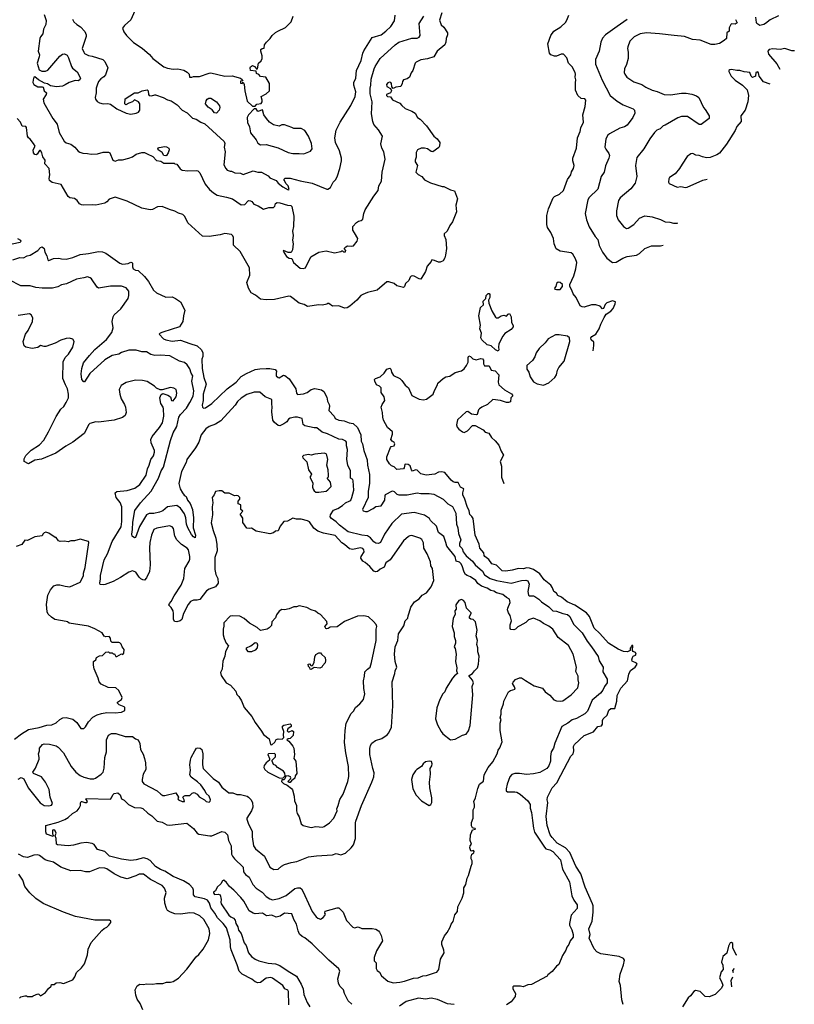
# Model space of a CAD drawing. Extents: x 1678759 to 1859541, y 384609 to 522867.
# Tile 354 of 466: x 1806950 to 1815358, y 396367 to 407048. Entities that reach past the tile are written whole.
import ezdxf

# ---------------------------------------------------------------- set-up
doc = ezdxf.new("R2010")
doc.units = 0

msp = doc.modelspace()

# ---------------------------------------------------------------- linework, layer by layer
at = {"layer": '0CON20XD'}
for points in [[(1807214, 407105), (1807238, 407038), (1807235, 406995), (1807209, 406945), (1807202, 406895), (1807175, 406861), (1807169, 406845), (1807152, 406705), (1807163, 406665), (1807162, 406645), (1807139, 406575), (1807160, 406505), (1807190, 406490), (1807229, 406491), (1807255, 406499), (1807385, 406652), (1807415, 406674), (1807435, 406676), (1807465, 406662), (1807480, 406635), (1807511, 406541), (1807523, 406523), (1807575, 406482), (1807610, 406415), (1807603, 406395), (1807585, 406384), (1807551, 406389), (1807485, 406366), (1807445, 406340), (1807413, 406327), (1807351, 406319), (1807285, 406330), (1807252, 406352), (1807220, 406360), (1807155, 406394), (1807115, 406427), (1807105, 406423), (1807095, 406395), (1807093, 406365), (1807103, 406345), (1807145, 406319), (1807195, 406320), (1807205, 406315), (1807216, 406276), (1807242, 406255), (1807236, 406235), (1807203, 406185), (1807210, 406145), (1807310, 405975), (1807358, 405915), (1807380, 405825), (1807431, 405731), (1807455, 405711), (1807505, 405699), (1807550, 405665), (1807585, 405622), (1807602, 405612), (1807635, 405598), (1807685, 405597), (1807725, 405589), (1807795, 405594), (1807855, 405609), (1807915, 405610), (1807928, 405605), (1807962, 405525), (1807985, 405513), (1808024, 405526), (1808065, 405527), (1808136, 405546), (1808175, 405560), (1808215, 405589), (1808275, 405607), (1808305, 405607), (1808335, 405592), (1808394, 405564), (1808435, 405520), (1808482, 405512), (1808515, 405493), (1808625, 405490), (1808633, 405483), (1808655, 405480), (1808690, 405430), (1808715, 405416), (1808775, 405409), (1808865, 405412), (1808885, 405408), (1808905, 405385), (1808962, 405265), (1809009, 405205), (1809055, 405168), (1809094, 405144), (1809195, 405124), (1809259, 405105), (1809355, 405041), (1809395, 405042), (1809425, 405080), (1809435, 405086), (1809454, 405084), (1809471, 405075), (1809492, 405045), (1809540, 405030), (1809595, 404991), (1809655, 405009), (1809705, 405011), (1809718, 405025), (1809725, 405052), (1809745, 405063), (1809775, 405060), (1809855, 405036), (1809891, 405031), (1809902, 405022), (1809926, 404916), (1809923, 404805), (1809910, 404755), (1809919, 404705), (1809911, 404655), (1809918, 404615), (1809910, 404550), (1809895, 404521), (1809865, 404522), (1809815, 404543), (1809810, 404535), (1809845, 404479), (1809875, 404460), (1809905, 404457), (1809923, 404415), (1809995, 404353), (1810025, 404348), (1810051, 404355), (1810109, 404475), (1810195, 404526), (1810275, 404541), (1810365, 404519), (1810437, 404533), (1810445, 404540), (1810455, 404540), (1810465, 404530), (1810485, 404530), (1810490, 404545), (1810470, 404565), (1810490, 404585), (1810507, 404593), (1810555, 404590), (1810574, 404596), (1810614, 404646), (1810620, 404675), (1810585, 404734), (1810564, 404765), (1810567, 404805), (1810605, 404848), (1810628, 404862), (1810655, 404868), (1810676, 404884), (1810684, 404945), (1810698, 404985), (1810792, 405135), (1810842, 405195), (1810849, 405245), (1810878, 405295), (1810885, 405395), (1810916, 405535), (1810904, 405615), (1810882, 405655), (1810870, 405700), (1810886, 405785), (1810845, 405852), (1810795, 405912), (1810782, 405945), (1810769, 406025), (1810774, 406155), (1810755, 406245), (1810754, 406305), (1810761, 406339), (1810766, 406404), (1810798, 406515), (1810809, 406541), (1810864, 406626), (1811025, 406776), (1811064, 406805), (1811205, 406847), (1811265, 406849), (1811285, 406859), (1811295, 406875), (1811284, 407005), (1811337, 407085)], [(1807523, 407055), (1807538, 407025), (1807569, 406995), (1807611, 406971), (1807658, 406918), (1807673, 406885), (1807673, 406865), (1807628, 406735), (1807645, 406694), (1807655, 406680), (1807695, 406659), (1807735, 406653), (1807853, 406615), (1807874, 406595), (1807906, 406525), (1807881, 406449), (1807863, 406427), (1807831, 406405), (1807805, 406378), (1807791, 406339)], [(1811533, 407123), (1811508, 407042), (1811523, 406993), (1811553, 406965), (1811593, 406905), (1811593, 406885), (1811578, 406845), (1811577, 406805), (1811564, 406775), (1811480, 406705), (1811445, 406644), (1811375, 406622), (1811305, 406614), (1811253, 406587), (1811242, 406575), (1811217, 406495), (1811198, 406472), (1811182, 406425), (1811155, 406407), (1811114, 406396), (1811104, 406376), (1811103, 406355), (1811085, 406322), (1811034, 406316), (1811005, 406302), (1810988, 406318), (1810987, 406355), (1810980, 406365), (1810965, 406370), (1810945, 406363), (1810930, 406345), (1810935, 406322), (1810973, 406303), (1810987, 406275), (1810976, 406254), (1810930, 406235), (1810930, 406225), (1810943, 406213), (1810975, 406212), (1810995, 406180), (1811075, 406141), (1811096, 406116), (1811134, 406084), (1811206, 406056), (1811242, 406032), (1811268, 405988), (1811295, 405969), (1811364, 405895), (1811444, 405785), (1811481, 405755), (1811509, 405715), (1811507, 405675), (1811500, 405660), (1811435, 405616), (1811415, 405617), (1811376, 405646), (1811345, 405654), (1811306, 405654), (1811268, 405635), (1811254, 405606), (1811254, 405555), (1811244, 405525), (1811244, 405505), (1811266, 405465), (1811250, 405395), (1811275, 405367), (1811316, 405346), (1811345, 405311), (1811407, 405277), (1811535, 405237), (1811555, 405237), (1811625, 405201), (1811670, 405190), (1811702, 405105), (1811685, 405035), (1811690, 404965), (1811647, 404855), (1811617, 404815), (1811588, 404755), (1811558, 404725), (1811558, 404705), (1811574, 404664), (1811581, 404565), (1811573, 404495), (1811564, 404465), (1811545, 404431), (1811515, 404417), (1811496, 404416), (1811453, 404437), (1811425, 404442), (1811417, 404425), (1811372, 404375), (1811356, 404315), (1811305, 404233), (1811285, 404236), (1811232, 404265), (1811215, 404269), (1811198, 404265), (1811187, 404255), (1811175, 404220), (1811138, 404185), (1811128, 404155), (1811115, 404143), (1811045, 404160), (1811015, 404186), (1810955, 404204), (1810935, 404204), (1810830, 404115), (1810725, 404090), (1810675, 404068), (1810653, 404055), (1810609, 404005), (1810535, 403940), (1810505, 403923), (1810475, 403920), (1810415, 403943), (1810345, 403940), (1810305, 403970), (1810295, 403970), (1810285, 403960), (1810235, 403950), (1810195, 403954), (1810075, 403938), (1810039, 403959), (1809985, 403971), (1809918, 404025), (1809888, 404045), (1809870, 404050), (1809715, 404012), (1809625, 404009), (1809565, 404016), (1809510, 404060), (1809462, 404085), (1809433, 404135), (1809415, 404195), (1809447, 404275), (1809444, 404355), (1809342, 404532), (1809270, 404600), (1809270, 404685), (1809264, 404704), (1809247, 404717), (1809175, 404729), (1809125, 404713), (1809006, 404696), (1808935, 404700), (1808774, 404844), (1808741, 404911), (1808720, 404935), (1808675, 404948), (1808635, 404970), (1808575, 404988), (1808495, 405022), (1808445, 405019), (1808392, 404988), (1808365, 404984), (1808275, 405002), (1808115, 405079), (1807985, 405121), (1807920, 405100), (1807897, 405073), (1807875, 405058), (1807777, 405037), (1807735, 405041), (1807645, 405034), (1807619, 405039), (1807600, 405050), (1807572, 405085)], [(1807791, 406339), (1807781, 406305), (1807781, 406255), (1807770, 406205), (1807774, 406184), (1807792, 406162), (1807815, 406146), (1807855, 406136), (1807905, 406138), (1807935, 406131), (1808005, 406079), (1808104, 406034), (1808155, 406022), (1808215, 406032), (1808240, 406045), (1808254, 406065), (1808253, 406135), (1808238, 406158), (1808195, 406180), (1808175, 406158), (1808135, 406143), (1808103, 406123), (1808090, 406135), (1808095, 406188), (1808196, 406254), (1808235, 406255), (1808280, 406275), (1808335, 406288), (1808344, 406275), (1808347, 406237), (1808356, 406226), (1808382, 406222), (1808415, 406233), (1808425, 406231), (1808507, 406205), (1808555, 406179), (1808595, 406166), (1808658, 406125), (1808715, 406065), (1808767, 406037), (1808825, 405979), (1808865, 405968), (1808915, 405935), (1808958, 405918), (1809168, 405725), (1809175, 405705), (1809168, 405665), (1809179, 405615), (1809166, 405475), (1809186, 405435), (1809203, 405415), (1809235, 405404), (1809250, 405405), (1809285, 405388), (1809345, 405382), (1809375, 405370), (1809485, 405409), (1809535, 405393), (1809575, 405395), (1809645, 405353), (1809665, 405334), (1809732, 405302), (1809755, 405274), (1809805, 405233), (1809865, 405202), (1809873, 405207), (1809864, 405245), (1809839, 405269), (1809823, 405303), (1809817, 405315), (1809830, 405330), (1809885, 405329), (1809995, 405299), (1810126, 405276), (1810285, 405208), (1810295, 405208), (1810325, 405228), (1810352, 405285), (1810380, 405315), (1810399, 405355), (1810426, 405434), (1810442, 405515), (1810442, 405545), (1810420, 405625), (1810376, 405715), (1810372, 405765), (1810385, 405848), (1810430, 405935), (1810545, 406117), (1810592, 406215), (1810599, 406265), (1810576, 406336), (1810578, 406365), (1810597, 406415), (1810607, 406495), (1810655, 406605), (1810673, 406685), (1810685, 406709), (1810775, 406854), (1810874, 406885), (1810925, 406922), (1810980, 406975), (1811019, 407035), (1811027, 407095)], [(1808198, 407145), (1808156, 407045), (1808087, 406985), (1808067, 406955), (1808081, 406915), (1808109, 406875), (1808185, 406802), (1808278, 406738), (1808359, 406669), (1808395, 406628), (1808515, 406535), (1808555, 406521), (1808615, 406511), (1808665, 406516), (1808731, 406501), (1808768, 406478), (1808788, 406458), (1808794, 406425), (1808818, 406425)], [(1808818, 406425), (1808838, 406432), (1808903, 406433), (1809005, 406469), (1809025, 406471), (1809175, 406434), (1809255, 406439), (1809345, 406413), (1809365, 406398), (1809370, 406385), (1809345, 406380), (1809345, 406358), (1809364, 406356), (1809375, 406370), (1809387, 406345), (1809392, 406275), (1809418, 406165), (1809475, 406110), (1809505, 406110), (1809525, 406130), (1809571, 406139), (1809581, 406155), (1809583, 406175), (1809570, 406215), (1809626, 406244), (1809662, 406275), (1809662, 406355), (1809623, 406423), (1809565, 406433), (1809545, 406452), (1809520, 406465), (1809515, 406490), (1809455, 406498), (1809450, 406525), (1809455, 406538), (1809475, 406550), (1809499, 406539), (1809522, 406512), (1809530, 406515), (1809543, 406577), (1809569, 406601), (1809582, 406625), (1809582, 406655), (1809567, 406705), (1809568, 406725), (1809580, 406735), (1809605, 406740), (1809608, 406775), (1809628, 406805), (1809668, 406842), (1809690, 406875), (1809725, 406910), (1809752, 406925), (1809836, 406964), (1809896, 407024), (1809917, 407085)], [(1813174, 403457), (1813183, 403515), (1813181, 403551), (1813153, 403575), (1813150, 403595), (1813159, 403611), (1813202, 403638), (1813238, 403695), (1813256, 403744), (1813292, 403818), (1813316, 403854), (1813365, 403886), (1813390, 403915), (1813414, 403965), (1813416, 403986), (1813385, 403999), (1813323, 403975), (1813303, 403957), (1813286, 403915), (1813275, 403910), (1813250, 403940), (1813205, 403953), (1813155, 403954), (1813075, 403930), (1813055, 403932), (1813032, 403945), (1812990, 404035), (1812956, 404075), (1812944, 404114), (1812920, 404155), (1812922, 404175), (1812965, 404270), (1812986, 404345), (1812996, 404415), (1812984, 404454), (1812953, 404505), (1812935, 404520), (1812815, 404537), (1812772, 404562), (1812751, 404615), (1812743, 404675), (1812715, 404741), (1812680, 404795), (1812671, 404825), (1812673, 404925), (1812690, 404995), (1812741, 405115), (1812755, 405129), (1812810, 405155), (1812853, 405195), (1812897, 405315), (1812931, 405365), (1812941, 405399), (1812961, 405435), (1812967, 405465), (1812954, 405515), (1812954, 405545), (1812993, 405655), (1813006, 405765), (1813033, 405835), (1813041, 405875), (1813069, 405935), (1813062, 406015), (1813089, 406105), (1813093, 406175), (1813085, 406189), (1813045, 406194), (1813009, 406225), (1812982, 406282), (1812981, 406361), (1812986, 406395), (1812978, 406425), (1812983, 406455), (1812979, 406475), (1812947, 406535), (1812908, 406575), (1812890, 406635), (1812852, 406672), (1812828, 406672), (1812775, 406652), (1812753, 406653), (1812715, 406668), (1812702, 406685), (1812681, 406785), (1812716, 406875), (1812748, 406922), (1812825, 406971), (1812873, 407017), (1812889, 407041), (1812911, 407095)], [(1815185, 407090), (1815095, 407047), (1815045, 407005), (1815026, 406996), (1814985, 406986), (1814952, 407005), (1814946, 407016), (1814939, 407075)], [(1813545, 407050), (1813434, 406975), (1813307, 406883), (1813274, 406846), (1813259, 406805), (1813238, 406705), (1813201, 406615), (1813199, 406565), (1813272, 406392), (1813359, 406225), (1813434, 406164), (1813501, 406125), (1813610, 406080), (1813623, 406065), (1813626, 406035), (1813605, 405988), (1813545, 405902), (1813515, 405884), (1813465, 405871), (1813352, 405808), (1813335, 405794), (1813312, 405755), (1813302, 405665), (1813312, 405642), (1813346, 405595), (1813351, 405575), (1813346, 405545), (1813307, 405463), (1813293, 405395), (1813262, 405348), (1813225, 405210), (1813130, 405120), (1813118, 405095), (1813089, 404945), (1813102, 404878), (1813131, 404801), (1813195, 404697), (1813225, 404664), (1813238, 404598), (1813276, 404525), (1813321, 404461), (1813385, 404413), (1813425, 404418), (1813495, 404459), (1813545, 404478), (1813645, 404492), (1813678, 404512), (1813735, 404566), (1813806, 404594), (1813905, 404596), (1813935, 404603)], [(1814719, 407049), (1814736, 407015), (1814715, 407000), (1814675, 407002), (1814668, 406995), (1814652, 406958), (1814652, 406925), (1814624, 406906), (1814622, 406845), (1814597, 406823), (1814545, 406791), (1814495, 406777), (1814455, 406777), (1814336, 406826), (1814253, 406833), (1814165, 406866), (1814053, 406877), (1813895, 406896), (1813755, 406905), (1813684, 406896), (1813619, 406861), (1813571, 406815), (1813551, 406755), (1813548, 406735), (1813556, 406695), (1813556, 406626), (1813538, 406562), (1813514, 406515), (1813512, 406475), (1813518, 406455), (1813539, 406425), (1813615, 406374), (1813703, 406343), (1813747, 406315), (1813815, 406284), (1813870, 406270), (1813945, 406238), (1814015, 406234), (1814135, 406250), (1814185, 406249), (1814245, 406241), (1814295, 406223), (1814320, 406205), (1814372, 406095), (1814389, 406075), (1814432, 406005), (1814432, 405975), (1814345, 405912), (1814325, 405912), (1814197, 405997), (1814135, 405998), (1814095, 405984), (1813955, 405904), (1813935, 405898), (1813903, 405865), (1813865, 405849), (1813839, 405825), (1813788, 405755), (1813726, 405645), (1813647, 405553), (1813633, 405465), (1813648, 405345), (1813631, 405275), (1813585, 405214), (1813468, 405115), (1813451, 405085), (1813427, 404975), (1813429, 404925), (1813445, 404878), (1813505, 404804), (1813535, 404784), (1813555, 404786), (1813616, 404825), (1813678, 404895), (1813735, 404919), (1813815, 404909), (1813905, 404882), (1813956, 404856), (1814005, 404852), (1814045, 404839), (1814085, 404840), (1814095, 404843)], [(1815358, 406710), (1815331, 406711), (1815254, 406736), (1815205, 406724), (1815125, 406730), (1815083, 406725), (1815072, 406705), (1815079, 406675), (1815169, 406569), (1815201, 406510)], [(1815094, 406349), (1815025, 406375), (1814976, 406435), (1814970, 406470), (1814961, 406481), (1814941, 406475), (1814935, 406435), (1814905, 406422), (1814888, 406435), (1814875, 406476), (1814845, 406478), (1814815, 406481), (1814765, 406497), (1814734, 406496), (1814675, 406509), (1814658, 406505), (1814647, 406495), (1814647, 406485), (1814674, 406435), (1814715, 406391), (1814797, 406337), (1814845, 406287), (1814861, 406225), (1814854, 406155), (1814826, 406065), (1814779, 406005), (1814782, 405945), (1814732, 405888), (1814716, 405845), (1814622, 405698), (1814545, 405601), (1814515, 405581), (1814445, 405553), (1814405, 405550), (1814360, 405560), (1814325, 405576), (1814289, 405579), (1814255, 405596), (1814235, 405593), (1814195, 405565), (1814139, 405481), (1814112, 405435), (1814063, 405377), (1814002, 405335), (1813997, 405323), (1813992, 405285), (1814001, 405271), (1814085, 405230), (1814125, 405237), (1814175, 405226), (1814195, 405230), (1814365, 405306), (1814410, 405318)], [(1809085, 406032), (1809065, 406037), (1809039, 406069), (1808995, 406097), (1808966, 406135), (1808973, 406167), (1808984, 406186), (1809002, 406198), (1809025, 406198), (1809085, 406157), (1809117, 406115), (1809121, 406095), (1809115, 406067), (1809085, 406032)], [(1810035, 405594), (1810108, 405622), (1810126, 405645), (1810116, 405705), (1810086, 405786), (1810045, 405847), (1810005, 405866), (1809926, 405866), (1809905, 405879), (1809825, 405906), (1809795, 405907), (1809765, 405893), (1809706, 405906), (1809662, 405935), (1809628, 405975), (1809600, 406015), (1809585, 406070), (1809535, 406052), (1809515, 406080), (1809495, 406080), (1809435, 406017), (1809418, 405985), (1809424, 405934), (1809443, 405885), (1809455, 405821), (1809515, 405746), (1809535, 405710), (1809565, 405692), (1809625, 405694), (1809755, 405659), (1809865, 405606), (1809915, 405596), (1809985, 405596), (1810035, 405594)], [(1807572, 405085), (1807545, 405107), (1807495, 405116), (1807475, 405130), (1807400, 405260), (1807301, 405281), (1807274, 405304), (1807268, 405325), (1807276, 405365), (1807271, 405435), (1807223, 405485), (1807227, 405525), (1807200, 405560), (1807191, 405605), (1807175, 405627), (1807165, 405628), (1807140, 405590), (1807127, 405583), (1807115, 405586), (1807099, 405605), (1807096, 405635), (1807117, 405675), (1807100, 405705), (1807065, 405751), (1807046, 405766), (1807036, 405786), (1807025, 405878), (1807015, 405889), (1806975, 405892), (1806957, 405937), (1806922, 405975)], [(1808535, 405570), (1808516, 405575), (1808498, 405608), (1808453, 405635), (1808450, 405645), (1808455, 405657), (1808465, 405663), (1808525, 405671), (1808545, 405670), (1808568, 405655), (1808573, 405635), (1808562, 405605), (1808545, 405576), (1808535, 405570)], [(1806925, 404673), (1806957, 404655), (1806961, 404645), (1806955, 404631), (1806868, 404612)], [(1806874, 404444), (1806952, 404468), (1806990, 404465), (1807031, 404485), (1807065, 404493), (1807147, 404543), (1807175, 404577), (1807195, 404584), (1807216, 404565), (1807224, 404525), (1807244, 404485), (1807254, 404444), (1807265, 404437), (1807315, 404458), (1807375, 404461), (1807405, 404452), (1807455, 404451), (1807525, 404468), (1807605, 404501), (1807695, 404510), (1807805, 404532), (1807848, 404528), (1807884, 404514), (1808035, 404406), (1808065, 404397), (1808099, 404401), (1808127, 404403), (1808155, 404417), (1808168, 404415), (1808174, 404405), (1808173, 404365), (1808183, 404345), (1808205, 404332), (1808237, 404327), (1808305, 404262), (1808348, 404208), (1808402, 404115), (1808435, 404085), (1808535, 404037), (1808605, 404041), (1808642, 404025), (1808697, 403987), (1808742, 403895), (1808726, 403835), (1808721, 403775), (1808686, 403715), (1808505, 403659), (1808475, 403647), (1808462, 403635), (1808512, 403585), (1808535, 403575), (1808605, 403561), (1808695, 403572), (1808795, 403535), (1808875, 403508), (1808924, 403465), (1808939, 403435), (1808937, 403395), (1808926, 403365), (1808932, 403265), (1808950, 403165), (1808972, 403095), (1808943, 402985), (1808940, 402915), (1808931, 402865), (1808935, 402843), (1808945, 402834), (1808965, 402839), (1809035, 402886), (1809202, 403045), (1809299, 403115), (1809355, 403177), (1809412, 403208), (1809507, 403253), (1809555, 403262), (1809625, 403265), (1809665, 403265), (1809723, 403253), (1809736, 403236), (1809732, 403208), (1809734, 403184), (1809755, 403167), (1809765, 403164), (1809815, 403193), (1809829, 403189), (1809875, 403153), (1809948, 403045), (1809953, 402995), (1809965, 402982), (1810032, 402988), (1810070, 403005), (1810115, 403036), (1810153, 403047), (1810225, 403032), (1810250, 403015), (1810283, 402953), (1810290, 402910), (1810309, 402875), (1810312, 402855), (1810305, 402809), (1810362, 402745), (1810373, 402723), (1810415, 402704), (1810472, 402695), (1810525, 402675), (1810568, 402668), (1810615, 402625), (1810651, 402545), (1810656, 402475), (1810672, 402445), (1810684, 402375), (1810722, 402272), (1810726, 402215), (1810748, 402115), (1810747, 402015), (1810732, 401935), (1810732, 401865), (1810672, 401735), (1810679, 401719), (1810705, 401712), (1810726, 401714), (1810786, 401744), (1810815, 401768), (1810875, 401774), (1810914, 401836), (1810916, 401885), (1810922, 401898), (1810995, 401936), (1811015, 401931), (1811045, 401900), (1811065, 401893), (1811155, 401894), (1811265, 401916), (1811305, 401908), (1811395, 401909), (1811445, 401902), (1811545, 401848), (1811596, 401796), (1811647, 401767), (1811685, 401695), (1811690, 401575), (1811705, 401535), (1811714, 401474), (1811737, 401405), (1811725, 401365), (1811725, 401339), (1811753, 401313), (1811765, 401275), (1811795, 401230), (1811865, 401175), (1811895, 401134), (1811972, 401065), (1811995, 401025), (1812055, 400986), (1812125, 400965), (1812285, 400934), (1812395, 400964), (1812445, 400967), (1812465, 400962), (1812480, 400925), (1812465, 400845), (1812474, 400804), (1812485, 400797), (1812525, 400797), (1812541, 400791), (1812585, 400762), (1812615, 400734), (1812695, 400677), (1812735, 400635), (1812775, 400631), (1812845, 400605), (1812894, 400594), (1812920, 400575), (1812962, 400492), (1813055, 400398), (1813110, 400305), (1813158, 400245), (1813229, 400139), (1813241, 400091), (1813282, 400025), (1813281, 399975), (1813328, 399895), (1813325, 399855), (1813298, 399815), (1813281, 399775), (1813255, 399743), (1813165, 399665), (1813114, 399545), (1813084, 399516), (1812994, 399466), (1812947, 399453), (1812899, 399415), (1812835, 399379), (1812760, 399200), (1812744, 399145), (1812720, 399105), (1812711, 399055), (1812710, 399005), (1812693, 398955), (1812672, 398925), (1812595, 398881), (1812525, 398866), (1812451, 398859), (1812375, 398871), (1812325, 398870), (1812290, 398860), (1812270, 398835), (1812241, 398755), (1812230, 398705), (1812231, 398681), (1812245, 398671), (1812325, 398672), (1812345, 398667), (1812383, 398645), (1812467, 398575), (1812489, 398535), (1812491, 398495), (1812506, 398446), (1812515, 398360), (1812525, 398278), (1812538, 398235), (1812645, 398071), (1812662, 398055), (1812705, 398042), (1812735, 398025), (1812820, 397935), (1812843, 397833), (1812918, 397695), (1812944, 397545), (1812966, 397495), (1813001, 397445), (1813000, 397405), (1812937, 397335), (1812916, 397245), (1812919, 397225), (1812944, 397175), (1812956, 397125), (1812956, 397094), (1812924, 397055), (1812909, 397015), (1812887, 396985), (1812876, 396954), (1812840, 396895)], [(1810108, 397412), (1810124, 397375), (1810166, 397316), (1810185, 397301), (1810215, 397292), (1810242, 397308), (1810261, 397329), (1810268, 397345), (1810262, 397355), (1810265, 397377), (1810395, 397413), (1810415, 397412), (1810462, 397365), (1810498, 397275), (1810565, 397202), (1810585, 397198), (1810625, 397208), (1810665, 397188), (1810775, 397190), (1810815, 397182), (1810843, 397163), (1810855, 397150), (1810872, 397112), (1810887, 397055), (1810822, 396945), (1810798, 396875), (1810798, 396838), (1810818, 396815), (1810820, 396755), (1810830, 396735), (1810856, 396716), (1810877, 396677), (1810946, 396616), (1811005, 396601), (1811075, 396607), (1811125, 396616), (1811225, 396650), (1811276, 396654), (1811325, 396676), (1811365, 396681), (1811452, 396708), (1811478, 396715), (1811498, 396745), (1811518, 396855), (1811556, 396925), (1811554, 396955), (1811530, 397015), (1811532, 397045), (1811559, 397111), (1811589, 397145), (1811624, 397205), (1811634, 397235), (1811654, 397265), (1811674, 397336), (1811702, 397375), (1811706, 397425), (1811751, 397519), (1811769, 397575), (1811771, 397629), (1811794, 397665), (1811806, 397735), (1811823, 397765), (1811849, 397865), (1811862, 397895), (1811862, 397922), (1811849, 397945), (1811849, 397965), (1811856, 397994), (1811880, 398010), (1811884, 398025), (1811875, 398036), (1811855, 398027), (1811845, 398030), (1811836, 398065), (1811840, 398085), (1811853, 398105), (1811841, 398145), (1811844, 398205), (1811865, 398260), (1811897, 398265), (1811892, 398275), (1811875, 398278), (1811865, 398280), (1811855, 398302), (1811852, 398338), (1811873, 398385), (1811873, 398475), (1811887, 398505), (1811887, 398535), (1811878, 398565), (1811897, 398605), (1811921, 398709), (1811942, 398755), (1811983, 398787), (1811990, 398855), (1812034, 398936), (1812085, 398998), (1812132, 399085), (1812144, 399125), (1812160, 399150), (1812186, 399215), (1812164, 399336), (1812164, 399415), (1812174, 399455), (1812164, 399475), (1812174, 399515), (1812174, 399556), (1812202, 399625), (1812204, 399656), (1812255, 399758), (1812278, 399772), (1812328, 399785), (1812321, 399811), (1812300, 399845), (1812305, 399860), (1812331, 399889), (1812375, 399910), (1812395, 399910), (1812439, 399879), (1812535, 399822), (1812625, 399797), (1812655, 399758), (1812705, 399720), (1812749, 399669), (1812775, 399659), (1812815, 399656), (1812845, 399660), (1812935, 399725), (1813009, 399801), (1813018, 399855), (1813010, 399885), (1813010, 399925), (1812986, 399976), (1812992, 400025), (1812959, 400165), (1812905, 400258), (1812795, 400344), (1812737, 400437), (1812695, 400470), (1812635, 400497), (1812595, 400528), (1812525, 400556), (1812472, 400538), (1812443, 400507), (1812377, 400473), (1812355, 400462), (1812333, 400437), (1812315, 400428), (1812281, 400431), (1812272, 400445), (1812274, 400485), (1812287, 400525), (1812273, 400585), (1812254, 400615), (1812246, 400645), (1812248, 400665), (1812272, 400725), (1812265, 400760), (1812235, 400778), (1812195, 400813), (1812125, 400830), (1812095, 400847), (1812065, 400854), (1812025, 400880), (1811962, 400902), (1811921, 400931), (1811900, 400965), (1811843, 401005), (1811807, 401017), (1811790, 401030), (1811774, 401055), (1811753, 401125), (1811739, 401149), (1811725, 401163), (1811688, 401175), (1811676, 401225), (1811585, 401335), (1811577, 401375), (1811552, 401442), (1811497, 401485), (1811475, 401555), (1811409, 401615), (1811398, 401635), (1811345, 401674), (1811231, 401701), (1811095, 401684), (1810989, 401581), (1810909, 401465), (1810865, 401376), (1810845, 401365), (1810815, 401370), (1810792, 401382), (1810758, 401428), (1810725, 401448), (1810665, 401455), (1810515, 401491), (1810422, 401565), (1810385, 401602), (1810336, 401635), (1810320, 401655), (1810324, 401675), (1810355, 401728), (1810402, 401745), (1810455, 401777), (1810485, 401805), (1810535, 401828), (1810545, 401837), (1810555, 401866), (1810576, 401945), (1810569, 402045), (1810565, 402058), (1810539, 402075), (1810539, 402155), (1810510, 402215), (1810502, 402275), (1810508, 402385), (1810497, 402425), (1810496, 402465), (1810489, 402475), (1810455, 402492), (1810415, 402498), (1810291, 402555), (1810233, 402573), (1810175, 402621), (1810145, 402620), (1810043, 402643), (1810026, 402656), (1810015, 402720), (1809966, 402736), (1809935, 402736), (1809886, 402724), (1809867, 402713), (1809849, 402685), (1809817, 402663), (1809775, 402642), (1809755, 402646), (1809715, 402679), (1809696, 402705), (1809685, 402795), (1809691, 402851), (1809686, 402874), (1809686, 402926), (1809616, 402956), (1809555, 403006), (1809496, 403006), (1809415, 402982), (1809355, 402943), (1809313, 402905), (1809288, 402865), (1809134, 402695), (1809075, 402659), (1809005, 402633), (1808971, 402609), (1808921, 402545), (1808895, 402465), (1808858, 402405), (1808764, 402276), (1808755, 402245), (1808705, 402145), (1808678, 402015), (1808690, 401960), (1808718, 401915), (1808735, 401891), (1808756, 401875), (1808771, 401835), (1808801, 401801), (1808827, 401735), (1808835, 401645), (1808832, 401535), (1808858, 401455), (1808855, 401428), (1808835, 401439), (1808815, 401464), (1808775, 401536), (1808762, 401575), (1808754, 401645), (1808739, 401689), (1808695, 401750), (1808655, 401776), (1808555, 401764), (1808505, 401721), (1808466, 401704), (1808405, 401692), (1808355, 401691), (1808325, 401678), (1808251, 401549), (1808205, 401430), (1808195, 401427), (1808172, 401445), (1808168, 401465), (1808173, 401517), (1808178, 401598), (1808200, 401725), (1808260, 401805), (1808376, 401934), (1808455, 402074), (1808486, 402154), (1808512, 402195), (1808587, 402483), (1808616, 402565), (1808655, 402634), (1808678, 402735), (1808695, 402764), (1808759, 402835), (1808798, 402895), (1808832, 402965), (1808841, 403021), (1808818, 403125), (1808830, 403185), (1808812, 403212), (1808795, 403262), (1808768, 403305), (1808738, 403328), (1808683, 403343), (1808580, 403400), (1808475, 403407), (1808415, 403404), (1808375, 403417), (1808326, 403446), (1808275, 403446), (1808215, 403463), (1808135, 403463), (1808055, 403438), (1808025, 403421), (1807955, 403405), (1807875, 403357), (1807711, 403209), (1807655, 403118), (1807645, 403118), (1807624, 403144), (1807616, 403205), (1807623, 403263), (1807643, 403325), (1807706, 403405), (1807765, 403469), (1807892, 403578), (1807950, 403655), (1807966, 403704), (1807954, 403775), (1807964, 403825), (1807976, 403845), (1808049, 403911), (1808126, 404025), (1808136, 404054), (1808134, 404104), (1808105, 404138), (1808055, 404156), (1807935, 404158), (1807805, 404136), (1807791, 404145), (1807730, 404235), (1807715, 404249), (1807685, 404259), (1807645, 404246), (1807565, 404234), (1807458, 404182), (1807405, 404171), (1807365, 404148), (1807305, 404136), (1807194, 404134), (1807125, 404141), (1807065, 404161), (1806962, 404162), (1806835, 404225)], [(1812815, 404120), (1812840, 404155), (1812843, 404175), (1812815, 404197), (1812795, 404199), (1812777, 404185), (1812768, 404155), (1812754, 404134), (1812758, 404125), (1812775, 404120), (1812815, 404120)], [(1812145, 403452), (1812115, 403467), (1812068, 403508), (1812025, 403522), (1811966, 403575), (1811954, 403595), (1811963, 403647), (1811946, 403695), (1811950, 403735), (1811934, 403835), (1811950, 403925), (1811983, 403955), (1811980, 403995), (1812010, 404025), (1812013, 404055), (1812035, 404078), (1812045, 404078), (1812052, 404065), (1812052, 404035), (1812040, 404005), (1812041, 403971), (1812075, 403890), (1812115, 403820), (1812123, 403813), (1812145, 403812), (1812176, 403834), (1812205, 403842), (1812235, 403830), (1812250, 403855), (1812265, 403860), (1812286, 403826), (1812289, 403765), (1812306, 403725), (1812306, 403715), (1812285, 403688), (1812215, 403642), (1812195, 403615), (1812150, 403530), (1812146, 403495), (1812152, 403465), (1812145, 403452)], [(1806935, 398808), (1806966, 398826), (1806993, 398813), (1807041, 398715), (1807171, 398551), (1807215, 398524), (1807265, 398519), (1807295, 398528), (1807306, 398545), (1807280, 398615), (1807268, 398698), (1807231, 398775), (1807185, 398833), (1807101, 398871), (1807092, 398885), (1807120, 398930), (1807160, 399025), (1807162, 399045), (1807154, 399085), (1807164, 399115), (1807166, 399145), (1807196, 399184), (1807215, 399193), (1807275, 399189), (1807345, 399169), (1807367, 399157), (1807425, 399095), (1807507, 398945), (1807560, 398885), (1807605, 398850), (1807645, 398830), (1807715, 398812), (1807755, 398812), (1807771, 398819), (1807835, 398862), (1807855, 398886), (1807868, 398928), (1807874, 399045), (1807892, 399105), (1807892, 399235), (1807914, 399285), (1807945, 399304), (1807995, 399304), (1808095, 399272), (1808175, 399272), (1808205, 399247), (1808235, 399235), (1808252, 399195), (1808262, 399132), (1808290, 399080), (1808304, 399035), (1808314, 398985), (1808318, 398915), (1808291, 398865), (1808278, 398805), (1808278, 398785), (1808297, 398757), (1808442, 398682), (1808480, 398645), (1808503, 398633), (1808525, 398632), (1808645, 398662), (1808672, 398615), (1808666, 398595), (1808672, 398585), (1808715, 398565), (1808739, 398565), (1808736, 398585), (1808720, 398615), (1808730, 398625), (1808745, 398632), (1808795, 398632), (1808823, 398657), (1808845, 398663), (1808875, 398647), (1808899, 398619), (1808956, 398586), (1808975, 398565), (1809005, 398561), (1809018, 398572), (1809021, 398585), (1809006, 398626), (1808972, 398655), (1808959, 398685), (1808916, 398746), (1808881, 398781), (1808811, 398831), (1808796, 398855), (1808802, 398905), (1808796, 398965), (1808802, 399015), (1808810, 399045), (1808852, 399118), (1808870, 399145), (1808885, 399150), (1808907, 399147), (1808925, 399130), (1808938, 399085), (1808934, 398965), (1808943, 398925), (1809050, 398815), (1809106, 398776), (1809145, 398721), (1809221, 398661), (1809265, 398659), (1809305, 398642), (1809345, 398641), (1809418, 398625), (1809435, 398615), (1809460, 398590), (1809477, 398557), (1809482, 398505), (1809466, 398464), (1809415, 398387), (1809414, 398375), (1809432, 398322), (1809474, 398245), (1809473, 398183), (1809489, 398085), (1809508, 398055), (1809606, 397975), (1809666, 397855), (1809708, 397828), (1809755, 397834), (1809792, 397865), (1809825, 397883), (1809895, 397904), (1809958, 397915), (1810086, 397966), (1810171, 397979), (1810345, 397990), (1810385, 398001), (1810435, 397990), (1810485, 398008), (1810547, 398063), (1810573, 398097), (1810596, 398166), (1810594, 398334), (1810600, 398355), (1810659, 398525), (1810772, 398775), (1810794, 398835), (1810796, 398876), (1810784, 398924), (1810750, 399075), (1810750, 399140), (1810758, 399175), (1810772, 399198), (1810811, 399229), (1810880, 399250), (1810940, 399290), (1810958, 399312), (1810986, 399374), (1811000, 399605), (1810993, 399865), (1811022, 399955), (1811024, 399985), (1811042, 400025), (1811027, 400085), (1811019, 400165), (1811027, 400245), (1811053, 400315), (1811063, 400387), (1811118, 400472), (1811135, 400525), (1811162, 400555), (1811165, 400582), (1811179, 400615), (1811196, 400674), (1811235, 400734), (1811287, 400765), (1811318, 400805), (1811365, 400829), (1811416, 400895), (1811444, 400965), (1811431, 401095), (1811414, 401124), (1811408, 401165), (1811373, 401255), (1811337, 401315), (1811332, 401372), (1811315, 401409), (1811292, 401425), (1811205, 401451), (1811185, 401449), (1811170, 401440), (1811117, 401395), (1810971, 401189), (1810925, 401156), (1810905, 401107), (1810863, 401087), (1810835, 401062), (1810815, 401057), (1810795, 401064), (1810751, 401115), (1810698, 401158), (1810673, 401175), (1810654, 401205), (1810657, 401225), (1810688, 401275), (1810686, 401295), (1810675, 401310), (1810645, 401318), (1810565, 401302), (1810529, 401309), (1810477, 401355), (1810445, 401374), (1810375, 401452), (1810249, 401479), (1810185, 401500), (1810143, 401533), (1810095, 401602), (1810075, 401612), (1810005, 401631), (1809955, 401631), (1809915, 401640), (1809855, 401608), (1809817, 401603), (1809777, 401555), (1809755, 401502), (1809725, 401500), (1809705, 401483), (1809665, 401471), (1809515, 401498), (1809465, 401532), (1809445, 401528), (1809415, 401532), (1809372, 401595), (1809372, 401642), (1809342, 401685), (1809370, 401715), (1809350, 401735), (1809350, 401785), (1809320, 401795), (1809320, 401825), (1809340, 401845), (1809340, 401865), (1809322, 401882), (1809300, 401885), (1809283, 401883), (1809222, 401912), (1809175, 401912), (1809145, 401938), (1809115, 401938), (1809075, 401930), (1809060, 401895), (1809038, 401865), (1809047, 401805), (1809039, 401765), (1809041, 401675), (1809028, 401588), (1809048, 401505), (1809079, 401425), (1809091, 401355), (1809094, 401286), (1809069, 401215), (1809068, 401085), (1809079, 401029), (1809100, 400985), (1809103, 400935), (1809075, 400895), (1809005, 400869), (1808978, 400852), (1808905, 400759), (1808875, 400749), (1808835, 400752), (1808803, 400737), (1808778, 400705), (1808726, 400605), (1808710, 400540), (1808691, 400525), (1808655, 400514), (1808629, 400519), (1808619, 400545), (1808621, 400605), (1808616, 400635), (1808595, 400671), (1808570, 400695), (1808575, 400713), (1808595, 400737), (1808625, 400798), (1808704, 400915), (1808733, 400985), (1808741, 401095), (1808790, 401175), (1808796, 401195), (1808797, 401225), (1808783, 401295), (1808769, 401315), (1808706, 401356), (1808657, 401405), (1808635, 401445), (1808619, 401529), (1808605, 401548), (1808575, 401558), (1808437, 401533), (1808405, 401517), (1808379, 401455), (1808361, 401375), (1808357, 401315), (1808367, 401135), (1808358, 401062), (1808325, 400992), (1808305, 400969), (1808285, 400970), (1808265, 400982), (1808245, 401000), (1808209, 401055), (1808175, 401069), (1808135, 401056), (1808044, 400995), (1807965, 400954), (1807879, 400921), (1807855, 400916), (1807825, 400920), (1807818, 400935), (1807828, 400982), (1807827, 401017), (1807865, 401187), (1807902, 401255), (1807955, 401389), (1808052, 401545), (1808059, 401605), (1808059, 401765), (1808040, 401810), (1807998, 401865), (1807986, 401915), (1808005, 401931), (1808115, 401940), (1808200, 401965), (1808255, 402005), (1808323, 402105), (1808337, 402175), (1808356, 402215), (1808373, 402275), (1808401, 402315), (1808414, 402355), (1808414, 402375), (1808378, 402458), (1808372, 402495), (1808386, 402525), (1808469, 402625), (1808501, 402675), (1808514, 402745), (1808512, 402825), (1808506, 402846), (1808480, 402885), (1808472, 402945), (1808485, 402982), (1808505, 402992), (1808515, 402990), (1808556, 402976), (1808585, 402957), (1808597, 402917), (1808615, 402913), (1808649, 402955), (1808656, 402996), (1808648, 403035), (1808622, 403052), (1808585, 403056), (1808495, 403032), (1808475, 403032), (1808435, 403051), (1808413, 403073), (1808335, 403122), (1808284, 403134), (1808205, 403137), (1808107, 403113), (1808050, 403080), (1808031, 403035), (1808036, 402985), (1808050, 402935), (1808088, 402875), (1808100, 402845), (1808106, 402786), (1808094, 402755), (1808065, 402731), (1807975, 402702), (1807805, 402683), (1807775, 402684), (1807712, 402668), (1807699, 402655), (1807650, 402560), (1807525, 402464), (1807450, 402420), (1807343, 402345), (1807185, 402282), (1807115, 402268), (1807045, 402230), (1807000, 402255), (1806998, 402285), (1807015, 402319), (1807075, 402378), (1807165, 402435), (1807212, 402485), (1807264, 402576), (1807345, 402742), (1807395, 402824), (1807429, 402851), (1807455, 402895), (1807478, 402945), (1807481, 402985), (1807470, 403045), (1807448, 403088), (1807417, 403155), (1807422, 403335), (1807445, 403385), (1807480, 403420), (1807526, 403495), (1807540, 403555), (1807525, 403583), (1807492, 403592), (1807455, 403589), (1807395, 403571), (1807335, 403540), (1807235, 403504), (1807215, 403502), (1807175, 403512), (1807145, 403493), (1807085, 403481), (1807015, 403494), (1807000, 403510), (1806986, 403555), (1807014, 403635), (1807043, 403675), (1807090, 403775), (1807091, 403815), (1807075, 403847), (1807055, 403856), (1806935, 403840)], [(1812635, 403083), (1812695, 403109), (1812759, 403165), (1812777, 403195), (1812787, 403245), (1812802, 403275), (1812860, 403345), (1812921, 403555), (1812919, 403595), (1812896, 403616), (1812805, 403630), (1812765, 403629), (1812685, 403584), (1812655, 403544), (1812588, 403482), (1812557, 403433), (1812541, 403389), (1812515, 403350), (1812454, 403295), (1812456, 403255), (1812475, 403224), (1812489, 403175), (1812525, 403120), (1812565, 403097), (1812635, 403083)], [(1810862, 403172), (1810905, 403212), (1810934, 403256), (1810968, 403268), (1810977, 403257), (1810984, 403224), (1811008, 403188), (1811075, 403154), (1811096, 403135), (1811133, 403083), (1811170, 403055), (1811205, 402970), (1811285, 402930), (1811334, 402924), (1811365, 402933), (1811438, 402985), (1811451, 403025), (1811486, 403085), (1811488, 403105), (1811546, 403155), (1811575, 403173), (1811618, 403182), (1811675, 403221), (1811745, 403240), (1811775, 403261), (1811801, 403295), (1811817, 403333), (1811816, 403385), (1811825, 403401), (1811844, 403395), (1811870, 403370), (1811905, 403357), (1811955, 403372), (1811975, 403368), (1811984, 403355), (1811984, 403314), (1811994, 403294), (1812045, 403292), (1812066, 403246), (1812110, 403240), (1812150, 403195), (1812142, 403115), (1812151, 403085), (1812212, 403032), (1812288, 402988), (1812300, 402975), (1812298, 402962), (1812280, 402945), (1812276, 402904), (1812255, 402894), (1812235, 402894), (1812168, 402918), (1812085, 402927), (1812028, 402872), (1811967, 402845), (1811940, 402825), (1811930, 402815), (1811914, 402766), (1811905, 402760), (1811855, 402770), (1811815, 402796), (1811795, 402793), (1811702, 402708), (1811692, 402652), (1811697, 402627), (1811716, 402605), (1811755, 402576), (1811775, 402571), (1811811, 402589), (1811865, 402644), (1811892, 402645), (1811979, 402599), (1812003, 402573), (1812041, 402561), (1812070, 402515), (1812111, 402481), (1812152, 402432), (1812175, 402366), (1812200, 402325), (1812166, 402255), (1812180, 402205), (1812180, 402085), (1812204, 402015)], [(1813500, 396365), (1813484, 396414), (1813471, 396571), (1813456, 396615), (1813468, 396695), (1813504, 396795), (1813514, 396845), (1813503, 396865), (1813455, 396885), (1813258, 396915), (1813215, 396936), (1813185, 396967), (1813131, 397085), (1813141, 397125), (1813128, 397185), (1813163, 397267), (1813175, 397365), (1813174, 397435), (1813168, 397455), (1813086, 397636), (1813042, 397782), (1812985, 397865), (1812922, 398012), (1812875, 398064), (1812784, 398114), (1812728, 398175), (1812708, 398205), (1812676, 398306), (1812665, 398405), (1812681, 398555), (1812674, 398585), (1812679, 398615), (1812729, 398715), (1812779, 398771), (1812825, 398851), (1812933, 399057), (1812956, 399085), (1812966, 399115), (1812962, 399162), (1812971, 399185), (1813075, 399281), (1813178, 399322), (1813225, 399381), (1813265, 399389), (1813275, 399405), (1813276, 399445), (1813283, 399465), (1813327, 399505), (1813345, 399556), (1813365, 399574), (1813410, 399575), (1813431, 399655), (1813435, 399715), (1813475, 399795), (1813548, 399875), (1813563, 399947), (1813581, 399989), (1813630, 400025), (1813652, 400055), (1813645, 400068), (1813598, 400088), (1813594, 400105), (1813602, 400128), (1813608, 400142), (1813635, 400154), (1813641, 400165), (1813635, 400182), (1813608, 400195), (1813600, 400205), (1813605, 400260), (1813595, 400260), (1813592, 400248), (1813575, 400230), (1813577, 400203), (1813548, 400192), (1813505, 400194), (1813445, 400218), (1813340, 400285), (1813248, 400388), (1813187, 400447), (1813135, 400575), (1813102, 400615), (1812977, 400697), (1812893, 400733), (1812832, 400782), (1812791, 400801), (1812775, 400826), (1812748, 400845), (1812733, 400885), (1812715, 400915), (1812643, 400973), (1812595, 401035), (1812525, 401084), (1812485, 401098), (1812455, 401103), (1812415, 401090), (1812365, 401094), (1812295, 401075), (1812225, 401065), (1812185, 401069), (1812125, 401131), (1812075, 401146), (1812041, 401191), (1811998, 401225), (1811991, 401235), (1811986, 401266), (1811946, 401316), (1811938, 401358), (1811893, 401455), (1811872, 401635), (1811858, 401658), (1811835, 401680), (1811830, 401720), (1811805, 401767), (1811782, 401845), (1811760, 401895), (1811758, 401915), (1811770, 401960), (1811735, 401976), (1811708, 402028), (1811675, 402027), (1811656, 402035), (1811633, 402053), (1811565, 402135), (1811528, 402142), (1811495, 402138), (1811455, 402119), (1811362, 402108), (1811305, 402123), (1811265, 402161), (1811245, 402164), (1811215, 402151), (1811203, 402163), (1811188, 402208), (1811165, 402222), (1811135, 402226), (1811129, 402221), (1811124, 402185), (1811115, 402176), (1811045, 402168), (1811016, 402196), (1810985, 402207), (1810965, 402228), (1810936, 402275), (1810936, 402305), (1810974, 402406), (1810983, 402417), (1811015, 402426), (1811022, 402445), (1811015, 402461), (1810993, 402475), (1810977, 402495), (1810997, 402553), (1810997, 402577), (1810942, 402625), (1810898, 402705), (1810890, 402735), (1810887, 402787), (1810874, 402845), (1810883, 402875), (1810913, 402915), (1810906, 402956), (1810872, 403005), (1810872, 403055), (1810854, 403074), (1810822, 403085), (1810803, 403125), (1810802, 403145), (1810810, 403155), (1810862, 403172)], [(1810195, 401922), (1810275, 401934), (1810295, 401946), (1810330, 401985), (1810325, 402030), (1810288, 402075), (1810300, 402090), (1810302, 402105), (1810298, 402165), (1810284, 402216), (1810296, 402275), (1810284, 402324), (1810275, 402340), (1810255, 402347), (1810154, 402334), (1810115, 402322), (1810085, 402330), (1810029, 402321), (1810021, 402309), (1810024, 402295), (1810065, 402252), (1810086, 402165), (1810116, 402116), (1810111, 402099), (1810098, 402085), (1810131, 402025), (1810129, 401975), (1810134, 401955), (1810146, 401936), (1810165, 401922), (1810195, 401922)], [(1807745, 399481), (1807792, 399508), (1807838, 399522), (1807895, 399533), (1807985, 399529), (1808055, 399536), (1808090, 399555), (1808092, 399585), (1808084, 399594), (1808028, 399615), (1808010, 399635), (1808010, 399645), (1808055, 399673), (1808063, 399695), (1808025, 399770), (1807995, 399798), (1807910, 399805), (1807835, 399840), (1807813, 399865), (1807803, 399905), (1807758, 400005), (1807750, 400045), (1807750, 400085), (1807778, 400102), (1807782, 400128), (1807815, 400148), (1807848, 400152), (1807883, 400187), (1807915, 400190), (1807925, 400180), (1807955, 400180), (1807965, 400170), (1807978, 400168), (1807995, 400140), (1808005, 400140), (1808055, 400170), (1808068, 400162), (1808080, 400175), (1808082, 400215), (1808063, 400243), (1808052, 400275), (1808038, 400288), (1808025, 400293), (1807952, 400292), (1807940, 400305), (1807937, 400337), (1807920, 400355), (1807885, 400352), (1807865, 400362), (1807846, 400396), (1807765, 400440), (1807695, 400467), (1807485, 400502), (1807467, 400517), (1807455, 400518), (1807332, 400542), (1807296, 400566), (1807260, 400600), (1807248, 400625), (1807239, 400705), (1807254, 400805), (1807285, 400862), (1807320, 400905), (1807354, 400916), (1807385, 400918), (1807445, 400901), (1807494, 400896), (1807606, 400945), (1807644, 401015), (1807644, 401045), (1807662, 401105), (1807702, 401375), (1807695, 401388), (1807605, 401412), (1807545, 401396), (1807504, 401396), (1807475, 401382), (1807435, 401390), (1807388, 401388), (1807370, 401395), (1807345, 401430), (1807335, 401430), (1807265, 401478), (1807235, 401488), (1807215, 401480), (1807200, 401465), (1807195, 401450), (1807113, 401437), (1807035, 401398), (1807005, 401400), (1806972, 401355), (1806913, 401333)], [(1811625, 399237), (1811675, 399244), (1811755, 399286), (1811795, 399297), (1811822, 399335), (1811840, 399390), (1811868, 399725), (1811862, 399815), (1811874, 399855), (1811864, 399884), (1811829, 399925), (1811827, 399935), (1811865, 399956), (1811886, 399985), (1811919, 400015), (1811929, 400055), (1811936, 400145), (1811921, 400191), (1811922, 400235), (1811910, 400270), (1811919, 400315), (1811903, 400365), (1811914, 400425), (1811896, 400515), (1811872, 400542), (1811845, 400546), (1811832, 400555), (1811832, 400575), (1811850, 400605), (1811850, 400615), (1811800, 400665), (1811784, 400724), (1811766, 400746), (1811745, 400758), (1811715, 400748), (1811685, 400700), (1811686, 400654), (1811673, 400635), (1811677, 400595), (1811654, 400556), (1811644, 400466), (1811664, 400395), (1811664, 400355), (1811681, 400315), (1811681, 400285), (1811664, 400245), (1811676, 400225), (1811686, 400165), (1811679, 400085), (1811694, 400015), (1811690, 399985), (1811702, 399955), (1811669, 399931), (1811649, 399905), (1811579, 399795), (1811566, 399755), (1811544, 399736), (1811510, 399675), (1811477, 399583), (1811464, 399465), (1811485, 399398), (1811524, 399325), (1811542, 399302), (1811625, 399237)], [(1810114, 398286), (1810165, 398296), (1810235, 398288), (1810255, 398294), (1810313, 398337), (1810359, 398385), (1810394, 398465), (1810393, 398487), (1810408, 398522), (1810423, 398587), (1810461, 398645), (1810511, 398785), (1810522, 398838), (1810518, 398945), (1810488, 399095), (1810477, 399207), (1810482, 399338), (1810494, 399415), (1810547, 399523), (1810573, 399545), (1810594, 399586), (1810643, 399627), (1810683, 399675), (1810697, 399735), (1810684, 399794), (1810681, 399875), (1810694, 399925), (1810696, 399975), (1810725, 400001), (1810753, 400025), (1810770, 400075), (1810818, 400315), (1810819, 400435), (1810825, 400465), (1810818, 400488), (1810791, 400521), (1810735, 400570), (1810685, 400582), (1810615, 400579), (1810475, 400518), (1810395, 400460), (1810321, 400459), (1810298, 400442), (1810285, 400439), (1810272, 400445), (1810262, 400465), (1810287, 400493), (1810285, 400521), (1810214, 400594), (1810185, 400608), (1810162, 400632), (1810115, 400646), (1810065, 400672), (1809985, 400688), (1809955, 400678), (1809925, 400678), (1809875, 400656), (1809825, 400647), (1809795, 400648), (1809767, 400633), (1809737, 400593), (1809725, 400558), (1809688, 400515), (1809682, 400475), (1809659, 400451), (1809635, 400438), (1809565, 400422), (1809526, 400456), (1809445, 400503), (1809385, 400552), (1809338, 400578), (1809255, 400580), (1809234, 400576), (1809167, 400505), (1809167, 400467), (1809157, 400435), (1809160, 400375), (1809170, 400335), (1809190, 400285), (1809218, 400255), (1809182, 400195), (1809177, 400143), (1809155, 400090), (1809146, 400004), (1809131, 399965), (1809136, 399935), (1809191, 399855), (1809237, 399827), (1809294, 399765), (1809308, 399728), (1809330, 399705), (1809358, 399658), (1809386, 399585), (1809470, 399490), (1809506, 399425), (1809575, 399328), (1809597, 399295), (1809657, 399245), (1809672, 399185), (1809685, 399180), (1809719, 399211), (1809735, 399240), (1809755, 399246), (1809797, 399243), (1809818, 399262), (1809812, 399285), (1809818, 399325), (1809801, 399365), (1809803, 399385), (1809816, 399396), (1809885, 399408), (1809897, 399397), (1809898, 399382), (1809862, 399355), (1809852, 399335), (1809863, 399323), (1809875, 399322), (1809908, 399338), (1809920, 399325), (1809917, 399283), (1809885, 399250), (1809863, 399247), (1809850, 399235), (1809870, 399220), (1809915, 399168), (1809927, 399145), (1809933, 399075), (1809927, 399035), (1809946, 399005), (1809959, 398871), (1809940, 398845), (1809935, 398820), (1809915, 398800), (1809902, 398798), (1809887, 398773), (1809873, 398773), (1809860, 398785), (1809888, 398812), (1809892, 398825), (1809890, 398835), (1809865, 398846), (1809840, 398840), (1809828, 398812), (1809817, 398803), (1809795, 398800), (1809792, 398785), (1809812, 398762), (1809853, 398743), (1809899, 398709), (1809910, 398695), (1809930, 398625), (1809931, 398575), (1809954, 398525), (1809954, 398466), (1809961, 398435), (1809985, 398400), (1810004, 398324), (1810025, 398308), (1810114, 398286)], [(1809432, 400192), (1809410, 400215), (1809410, 400235), (1809460, 400255), (1809505, 400292), (1809525, 400288), (1809532, 400265), (1809528, 400232), (1809505, 400210), (1809465, 400192), (1809432, 400192)], [(1810115, 400000), (1810102, 400002), (1810098, 400018), (1810083, 400033), (1810080, 400055), (1810095, 400060), (1810115, 400040), (1810128, 400042), (1810146, 400074), (1810152, 400135), (1810165, 400160), (1810195, 400180), (1810215, 400180), (1810224, 400164), (1810265, 400130), (1810270, 400095), (1810265, 400070), (1810235, 400040), (1810230, 400025), (1810207, 400013), (1810145, 400020), (1810115, 400000)], [(1806895, 399244), (1806968, 399302), (1807045, 399347), (1807162, 399368), (1807245, 399393), (1807300, 399400), (1807345, 399419), (1807385, 399458), (1807418, 399475), (1807455, 399479), (1807525, 399459), (1807571, 399425), (1807615, 399360), (1807645, 399358), (1807665, 399378), (1807698, 399432), (1807745, 399481)], [(1809805, 398820), (1809830, 398845), (1809828, 398875), (1809812, 398895), (1809748, 398935), (1809729, 398959), (1809705, 398968), (1809690, 399005), (1809690, 399015), (1809725, 399050), (1809727, 399077), (1809715, 399088), (1809650, 399085), (1809644, 399075), (1809662, 399035), (1809662, 399015), (1809624, 398986), (1809602, 398958), (1809601, 398935), (1809610, 398915), (1809644, 398884), (1809765, 398822), (1809805, 398820)], [(1811395, 398523), (1811412, 398535), (1811423, 398557), (1811424, 398605), (1811400, 398715), (1811398, 398775), (1811409, 398865), (1811404, 398925), (1811423, 398955), (1811427, 398975), (1811419, 398999), (1811395, 399006), (1811354, 398996), (1811330, 398975), (1811312, 398945), (1811262, 398915), (1811245, 398898), (1811217, 398855), (1811204, 398805), (1811217, 398705), (1811253, 398635), (1811312, 398575), (1811395, 398523)], [(1809870, 396360), (1809868, 396505), (1809859, 396519), (1809828, 396535), (1809805, 396569), (1809695, 396652), (1809675, 396657), (1809625, 396652), (1809565, 396603), (1809535, 396599), (1809505, 396611), (1809469, 396639), (1809365, 396695), (1809332, 396725), (1809311, 396795), (1809246, 396956), (1809239, 396989), (1809235, 397065), (1809193, 397195), (1809157, 397245), (1809096, 397305), (1809069, 397355), (1809025, 397415), (1809011, 397465), (1808990, 397495), (1808955, 397511), (1808853, 397533), (1808835, 397555), (1808835, 397605), (1808828, 397625), (1808792, 397665), (1808727, 397707), (1808615, 397753), (1808525, 397811), (1808479, 397829), (1808425, 397863), (1808365, 397925), (1808335, 397946), (1808295, 397955), (1808215, 397933), (1808155, 397927), (1808055, 397941), (1807926, 397975), (1807875, 398026), (1807795, 398045), (1807759, 398099), (1807735, 398110), (1807675, 398121), (1807615, 398116), (1807535, 398094), (1807477, 398087), (1807360, 398095), (1807351, 398105), (1807347, 398165), (1807336, 398195), (1807345, 398225), (1807335, 398250), (1807322, 398258), (1807306, 398254), (1807307, 398217), (1807318, 398195), (1807312, 398188), (1807242, 398212), (1807232, 398238), (1807235, 398307), (1807368, 398342), (1807439, 398371), (1807476, 398394), (1807524, 398435), (1807575, 398465), (1807597, 398495), (1807608, 398522), (1807608, 398552), (1807618, 398565), (1807625, 398568), (1807658, 398555), (1807677, 398555), (1807684, 398565), (1807668, 398595), (1807672, 398598), (1807935, 398592), (1807948, 398605), (1807960, 398640), (1807974, 398655), (1808015, 398662), (1808039, 398639), (1808054, 398594), (1808085, 398582), (1808129, 398535), (1808195, 398503), (1808265, 398498), (1808285, 398490), (1808339, 398439), (1808385, 398412), (1808443, 398353), (1808495, 398341), (1808548, 398315), (1808575, 398309), (1808765, 398330), (1808835, 398274), (1808876, 398225), (1808895, 398211), (1809015, 398193), (1809035, 398195), (1809145, 398242), (1809175, 398234), (1809205, 398206), (1809215, 398145), (1809244, 398085), (1809250, 397995), (1809258, 397975), (1809280, 397945), (1809376, 397855), (1809380, 397805), (1809400, 397775), (1809442, 397745), (1809479, 397665), (1809515, 397627), (1809582, 397582), (1809625, 397535), (1809665, 397511), (1809695, 397501), (1809766, 397515), (1809842, 397548), (1809935, 397623), (1809965, 397631), (1809995, 397629), (1810009, 397619), (1810024, 397595), (1810108, 397412)], [(1807258, 397922), (1807225, 397935), (1807165, 397980), (1807145, 397987), (1807105, 397984), (1807035, 397959), (1806990, 397965), (1806936, 397995)], [(1808288, 396305), (1808257, 396375), (1808225, 396422), (1808212, 396465), (1808202, 396525), (1808224, 396566), (1808255, 396587), (1808295, 396583), (1808325, 396590), (1808395, 396584), (1808435, 396593), (1808505, 396593), (1808545, 396607), (1808585, 396607), (1808616, 396614), (1808675, 396652), (1808765, 396748), (1808865, 396882), (1808895, 396908), (1808943, 396965), (1808999, 397065), (1809014, 397135), (1809008, 397185), (1808949, 397285), (1808905, 397328), (1808845, 397354), (1808795, 397358), (1808695, 397346), (1808635, 397347), (1808585, 397366), (1808555, 397386), (1808542, 397405), (1808526, 397465), (1808522, 397518), (1808538, 397578), (1808523, 397625), (1808496, 397656), (1808369, 397719), (1808295, 397777), (1808245, 397778), (1808210, 397760), (1808115, 397729), (1808046, 397746), (1807975, 397783), (1807897, 397837), (1807875, 397843), (1807815, 397846), (1807708, 397802), (1807665, 397803), (1807605, 397820), (1807504, 397814), (1807395, 397853), (1807315, 397907), (1807258, 397922)], [(1806947, 396433), (1806963, 396447), (1807005, 396460), (1807025, 396460), (1807035, 396450), (1807085, 396450), (1807095, 396460), (1807145, 396480), (1807157, 396477), (1807175, 396460), (1807230, 396495), (1807261, 396539), (1807290, 396565), (1807295, 396580), (1807325, 396582), (1807345, 396600), (1807385, 396602), (1807425, 396592), (1807525, 396632), (1807547, 396663), (1807565, 396712), (1807619, 396761), (1807653, 396807), (1807686, 396904), (1807692, 396965), (1807724, 397036), (1807841, 397169), (1807865, 397190), (1807895, 397202), (1807916, 397224), (1807940, 397255), (1807938, 397268), (1807925, 397278), (1807765, 397280), (1807555, 397320), (1807426, 397366), (1807205, 397462), (1807125, 397514), (1807060, 397575), (1807007, 397645), (1806984, 397715), (1806939, 397779)], [(1810555, 396367), (1810515, 396404), (1810474, 396485), (1810463, 396525), (1810423, 396565), (1810409, 396595), (1810404, 396644), (1810424, 396725), (1810413, 396753), (1810307, 396845), (1810125, 397021), (1810045, 397089), (1810016, 397104), (1809987, 397127), (1809972, 397165), (1809955, 397235), (1809927, 397287), (1809905, 397349), (1809825, 397357), (1809778, 397322), (1809735, 397311), (1809685, 397332), (1809628, 397328), (1809585, 397354), (1809505, 397349), (1809485, 397354), (1809442, 397382), (1809382, 397485), (1809349, 397525), (1809275, 397606), (1809226, 397645), (1809195, 397689), (1809165, 397712), (1809152, 397705), (1809132, 397675), (1809094, 397636), (1809075, 397597), (1809052, 397585), (1809052, 397575), (1809065, 397558), (1809105, 397562), (1809124, 397554), (1809138, 397505), (1809133, 397475), (1809137, 397455), (1809220, 397335), (1809243, 397317), (1809270, 397300), (1809288, 397278), (1809295, 397243), (1809317, 397207), (1809325, 397171), (1809354, 397134), (1809386, 397035), (1809409, 397005), (1809432, 396925), (1809467, 396885), (1809505, 396857), (1809545, 396840), (1809645, 396814), (1809725, 396806), (1809775, 396788), (1809865, 396725), (1809953, 396673), (1810004, 396585), (1810025, 396533), (1810034, 396474), (1810069, 396385), (1810099, 396339)], [(1814734, 396898), (1814731, 396901), (1814692, 396975), (1814690, 397025), (1814677, 397037), (1814660, 397035), (1814643, 396997), (1814627, 396923), (1814583, 396887), (1814568, 396825), (1814582, 396792), (1814584, 396746), (1814562, 396718), (1814546, 396655), (1814569, 396615), (1814582, 396575), (1814569, 396541), (1814497, 396473), (1814435, 396448), (1814391, 396451), (1814335, 396506), (1814285, 396516), (1814266, 396505), (1814232, 396458), (1814205, 396436), (1814145, 396340)], [(1812840, 396895), (1812803, 396797), (1812775, 396780), (1812729, 396721), (1812684, 396686), (1812675, 396672), (1812505, 396582), (1812465, 396578), (1812415, 396557), (1812385, 396562), (1812315, 396562), (1812304, 396556), (1812302, 396535), (1812333, 396483), (1812328, 396452), (1812286, 396394), (1812235, 396360)], [(1814698, 396707), (1814692, 396735), (1814707, 396755)], [(1814678, 396555), (1814674, 396625), (1814692, 396663)], [(1811665, 396363), (1811595, 396372), (1811485, 396419), (1811415, 396432), (1811355, 396423), (1811278, 396432), (1811145, 396397), (1811074, 396346)]]:
    msp.add_lwpolyline(points, dxfattribs=at)

doc.saveas('drawing.dxf')
